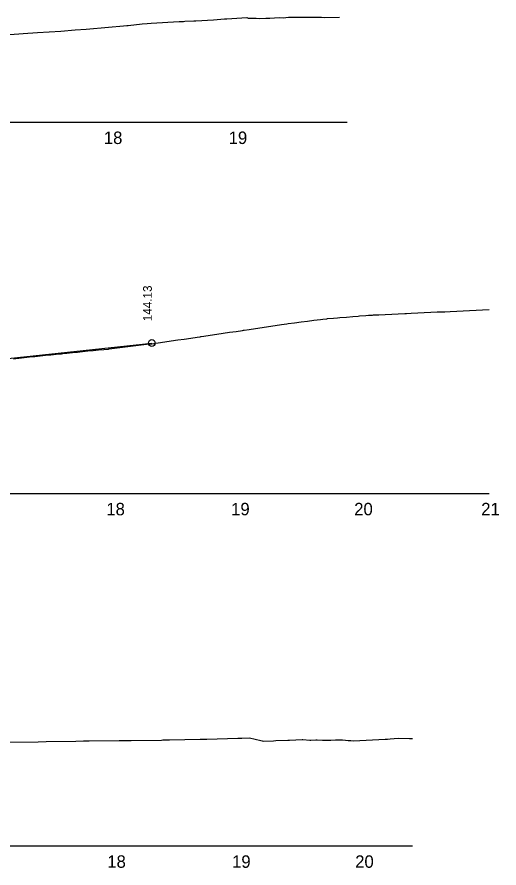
# Model space of a CAD drawing. Extents: x 573468 to 580768, y -57414 to -51768.
# Drawn here: x 574492 to 574878, y -54885 to -54203 of the extents above; entities that cross this region are included whole.
import ezdxf

# ---------------------------------------------------------------- set-up
doc = ezdxf.new("R2010")
doc.units = 0
for name, color, linetype in [('Exist Profile Cell', 7, 'Continuous'), ('Exist Vertical Profile Ground Line', 7, 'Continuous'), ('Exist Vertical Profile Horizontal Axis Label Major', 7, 'Continuous'), ('Prop Vertical Profile Grade', 7, 'Continuous'), ('Prop VPI Label', 7, 'Continuous')]:
    doc.layers.add(name, color=color, linetype=linetype)

msp = doc.modelspace()

# ---------------------------------------------------------------- linework, layer by layer
at = {"layer": 'Exist Profile Cell'}
for p, q in [((573767.47, -54286.85), (574756.08, -54286.85)), ((573769.44, -54584.53), (574869.98, -54584.53)), ((573770.22, -54867.14), (574808.49, -54867.14))]:
    msp.add_line(p, q, dxfattribs=at)
at = {"layer": 'Exist Vertical Profile Ground Line'}
for points in [[(574485.64, -54216.44), (574496.57, -54215.76), (574507.93, -54215.08), (574526.55, -54213.75), (574538.05, -54212.93), (574547, -54212.39), (574564.82, -54210.7), (574576.99, -54209.63), (574579.66, -54209.37), (574580.66, -54209.29), (574591.73, -54207.92), (574595.77, -54207.79), (574598.95, -54207.34), (574621.4, -54206.24), (574622.95, -54206.26), (574624.03, -54206.2), (574625.06, -54206.13), (574625.96, -54205.97), (574633.14, -54205.62), (574634.02, -54205.56), (574634.54, -54205.57), (574634.91, -54205.58), (574649.14, -54204.69), (574657.91, -54204.08), (574659.82, -54203.99), (574675.87, -54202.93), (574676.69, -54203.33), (574678.98, -54203.37), (574683.1, -54203.5), (574685.79, -54203.72), (574690.95, -54203.54), (574694.31, -54203.54), (574697.94, -54203.16), (574701.8, -54202.92), (574704.95, -54203.06), (574709.1, -54202.74), (574728.58, -54202.63), (574732.41, -54202.54), (574735.73, -54202.64), (574738.33, -54202.87), (574750.01, -54202.61)], [(574488.69, -54476.47), (574492.58, -54476.06), (574492.96, -54476.02), (574497.22, -54475.53), (574501.49, -54475.05), (574504.41, -54474.72), (574505.75, -54474.58), (574510.02, -54474.15), (574514.28, -54473.73), (574518.55, -54473.3), (574522.81, -54472.88), (574527.08, -54472.45), (574528.36, -54472.33), (574531.34, -54472), (574535.61, -54471.54), (574536.09, -54471.49), (574539.87, -54471.12), (574544.14, -54470.71), (574548.4, -54470.29), (574552.67, -54469.88), (574556.93, -54469.46), (574561.2, -54469.05), (574564.83, -54468.7), (574565.46, -54468.62), (574569.73, -54468.09), (574573.99, -54467.57), (574578.26, -54467.05), (574582.52, -54466.52), (574586.79, -54466), (574591.06, -54465.47), (574595.32, -54464.95), (574599.59, -54464.43), (574601.53, -54464.19), (574601.91, -54464.14), (574604.79, -54463.73), (574609.99, -54462.98), (574615.19, -54462.22), (574620.39, -54461.47), (574625.59, -54460.72), (574630.79, -54459.96), (574635.98, -54459.21), (574638.39, -54458.86), (574638.81, -54458.8), (574639.22, -54458.74), (574641.18, -54458.44), (574646.38, -54457.67), (574651.58, -54456.89), (574656.78, -54456.11), (574661.98, -54455.33), (574667.18, -54454.56), (574672.38, -54453.78), (574673.21, -54453.65), (574673.66, -54453.58), (574677.58, -54453), (574682.78, -54452.22), (574687.98, -54451.45), (574693.18, -54450.67), (574698.38, -54449.9), (574703.58, -54449.12), (574707.91, -54448.48), (574708.78, -54448.37), (574713.98, -54447.7), (574719.18, -54447.04), (574724.38, -54446.38), (574729.58, -54445.71), (574734.78, -54445.05), (574736.71, -54444.81), (574739.98, -54444.39), (574740.52, -54444.32), (574745.18, -54443.93), (574748.43, -54443.66), (574750.38, -54443.5), (574755.58, -54443.07), (574760.78, -54442.63), (574765.08, -54442.27), (574765.98, -54442.2), (574771.18, -54441.77)], [(574771.18, -54441.77), (574773.2, -54441.6), (574776.38, -54441.45), (574777.29, -54441.4), (574781.58, -54441.2), (574786.78, -54440.95), (574791.98, -54440.7), (574797.18, -54440.45), (574802.38, -54440.2), (574803.45, -54440.14), (574803.77, -54440.12), (574807.58, -54439.96), (574812.78, -54439.73), (574817.98, -54439.49), (574823.18, -54439.26), (574828.38, -54439.03), (574833.58, -54438.8), (574833.92, -54438.78), (574834.39, -54438.77), (574838.78, -54438.56), (574843.98, -54438.3), (574849.18, -54438.05), (574854.38, -54437.79), (574859.58, -54437.54), (574864.78, -54437.29), (574869.98, -54437.1)], [(574484.88, -54783.99), (574508.45, -54783.59), (574514.84, -54783.47), (574538.64, -54783.06), (574544.8, -54782.94), (574549.4, -54782.87), (574573.51, -54782.59), (574579.4, -54782.51), (574583.02, -54782.47), (574607.32, -54782.19), (574608.3, -54782.17), (574613.84, -54782.11), (574638.46, -54781.44), (574643.59, -54781.38), (574668.63, -54780.69), (574671.85, -54780.66), (574678.01, -54780.49), (574686.94, -54782.66), (574688.1, -54782.96), (574688.92, -54782.98), (574697.16, -54782.75), (574698.92, -54782.7), (574708.6, -54782.41), (574709.9, -54782.37), (574720.07, -54781.89), (574720.71, -54781.89), (574726.29, -54782.35), (574727.01, -54782.4), (574731.06, -54782.16), (574732.12, -54782.15), (574736.44, -54782.18), (574737.9, -54782.27), (574743.03, -54782.21), (574746.83, -54782.08), (574748.8, -54781.93), (574752.35, -54782.16), (574754.8, -54782.2), (574756.86, -54782.45), (574759.16, -54782.69), (574761.29, -54782.89), (574786.68, -54781.47), (574788.57, -54781.45), (574790.66, -54781.36), (574797.19, -54780.73), (574806.1, -54781.06), (574808.49, -54781.06)]]:
    msp.add_lwpolyline(points, dxfattribs=at)
at = {"layer": 'Prop Vertical Profile Grade'}
msp.add_line((574484.44, -54476.18), (574599.59, -54463.91), dxfattribs=at)
at = {"layer": 'Prop VPI Label'}
msp.add_circle((574599.59, -54463.91), 2.75, dxfattribs=at)

# ---------------------------------------------------------------- texts
at = {"layer": 'Exist Vertical Profile Horizontal Axis Label Major'}
for s, p in [('18', (574561.13, -54304.35)), ('19', (574661.18, -54304.35)), ('18', (574563.1, -54602.03)), ('19', (574663.15, -54602.03)), ('20', (574761.83, -54602.03)), ('21', (574863.66, -54602.03)), ('18', (574563.88, -54884.64)), ('19', (574663.92, -54884.64)), ('20', (574762.6, -54884.64))]:
    msp.add_text(s, height=10, dxfattribs=at).set_placement(p)
at = {"layer": 'Prop VPI Label'}
msp.add_text('144.13', height=7, rotation=90, dxfattribs=at).set_placement((574599.59, -54446.41))

doc.saveas('drawing.dxf')
